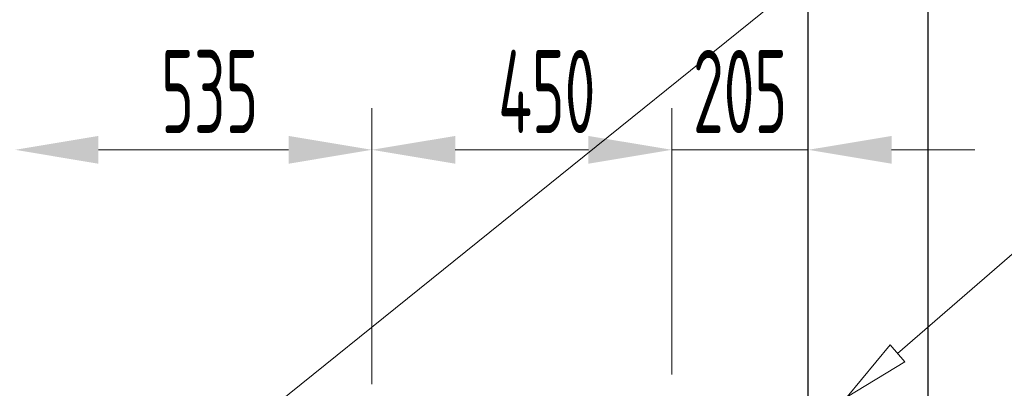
# Model space of a CAD drawing. Header units: millimetres. Extents: x -727 to 69715, y -15705 to 98123.
# Tile 299 of 316: x 36039 to 37516, y 93798 to 94351. Entities that reach past the tile are written whole.
import ezdxf

# ---------------------------------------------------------------- set-up
doc = ezdxf.new("R2010")
doc.units = ezdxf.units.MM
doc.layers.add('JS_VYT_POPIS - OBECNĚ', color=7, linetype='Continuous', lineweight=5)
doc.layers.add('UT_KOTY - DIMENZE', color=7, linetype='Continuous', lineweight=5)
doc.styles.add('ISOCP 2.5', font='isocp.shx', dxfattribs={"width": 0.6, "height": 2.5})

# ---------------------------------------------------------------- blocks, each defined once
blk = doc.blocks.new('_ClosedBlank')
at = {"color": 0, "linetype": 'ByBlock', "lineweight": -2}
for p, q in [((-1, 0.167), (0, 0)), ((-1, 0.167), (-1, -0.167)), ((0, 0), (-1, -0.167))]:
    blk.add_line(p, q, dxfattribs=at)

msp = doc.modelspace()

# ---------------------------------------------------------------- linework, layer by layer
for p, q in [((37402.2, 93209.4), (37402.2, 96757.6)), ((37222.2, 93389.4), (37222.2, 96577.6))]:
    msp.add_line(p, q)
at = {"layer": 'JS_VYT_POPIS - OBECNĚ', "linetype": 'ByBlock'}
for points in [[(36301.8, 93674.9), (37683.7, 94789.8)], [(37355.9, 93850), (37807.6, 94241.4)]]:
    msp.add_lwpolyline(points, dxfattribs=at)
at = {"layer": 'UT_KOTY - DIMENZE'}
for p, q in [((36567.3, 93813.6), (36567.3, 94218.2)), ((36567.3, 93804), (36567.3, 94218.2)), ((37017.3, 93821.7), (37017.3, 94218.2)), ((37017.3, 93818.1), (37017.3, 94218.2)), ((37222.2, 94008.4), (37222.2, 94218.2)), ((36442.3, 94155.7), (36156.9, 94155.7)), ((36892.3, 94155.7), (36692.3, 94155.7)), ((36892.3, 94155.7), (36767.3, 94155.7)), ((37222.2, 94155.7), (37017.3, 94155.7)), ((37347.2, 94155.7), (37472.2, 94155.7))]:
    msp.add_line(p, q, dxfattribs=at)
for points in [[(36156.9, 94176.5), (36156.9, 94134.8), (36031.9, 94155.7)], [(36442.3, 94176.5), (36442.3, 94134.8), (36567.3, 94155.7)], [(36692.3, 94176.5), (36692.3, 94134.8), (36567.3, 94155.7)], [(36892.3, 94176.5), (36892.3, 94134.8), (37017.3, 94155.7)], [(36892.3, 94176.5), (36892.3, 94134.8), (37017.3, 94155.7)], [(37347.2, 94176.5), (37347.2, 94134.8), (37222.2, 94155.7)]]:
    msp.add_solid(points, dxfattribs=at)

# ---------------------------------------------------------------- block references
at = {"layer": 'JS_VYT_POPIS - OBECNĚ', "xscale": 100, "yscale": 100, "zscale": 100, "rotation": 220.9044296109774}
msp.add_blockref('_ClosedBlank', (37280.3, 93784.6), dxfattribs=at)

# ---------------------------------------------------------------- texts
at = {"layer": 'UT_KOTY - DIMENZE', "char_height": 125, "attachment_point": 5, "style": 'ISOCP 2.5'}
for s, insert in [('535', (36324, 94243.2)), ('450', (36829.8, 94243.2)), ('205', (37119.8, 94243.2))]:
    msp.add_mtext(s, dxfattribs=dict(at, insert=insert))

doc.saveas('drawing.dxf')
